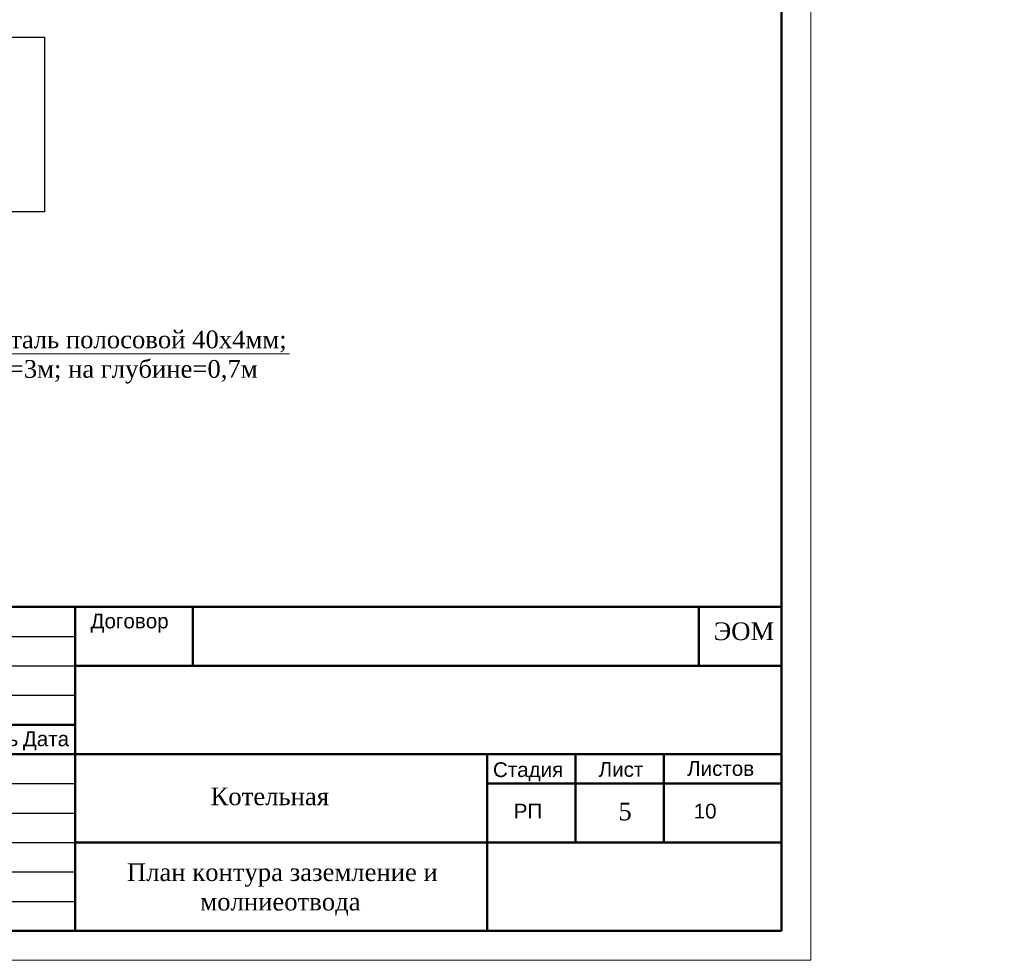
# Model space of a CAD drawing. Header units: millimetres. Extents: x 196 to 2027204, y -221452 to 153872.
# Tile 261 of 381: x 1215758 to 1232486, y -221320 to -205346. Entities that reach past the tile are written whole.
import ezdxf
from ezdxf import colors
from ezdxf.entities.mleader import LeaderData, LeaderLine
from ezdxf.math import Vec2, Vec3

# ---------------------------------------------------------------- set-up
doc = ezdxf.new("R2010")
doc.units = ezdxf.units.MM
for name, color, linetype in [('(007) Здания', 7, 'Continuous'), ('line', 7, 'Continuous'), ('Text', 7, 'Continuous'), ('гп', 7, 'Continuous')]:
    doc.layers.add(name, color=color, linetype=linetype)
for name, color, linetype, lineweight in [('text1', 7, 'Continuous', 15), ('Стена', 7, 'Continuous', 50), ('ЭЛ', 20, 'Continuous', 50), ('Эл.линия силовых сетей', 1, 'Continuous', 50), ('Электроосвещение', 1, 'Continuous', 50)]:
    doc.layers.add(name, color=color, linetype=linetype, lineweight=lineweight)
doc.styles.get("Standard").update_dxf_attribs({"font": 'arial.ttf'})
doc.styles.add('Times New Roman', font='times.ttf')

# ---------------------------------------------------------------- blocks, each defined once
blk = doc.blocks.new('*U21')
at = {"lineweight": 9}
for p, q in [((400, 292), (400, -5)), ((400, -5), (-20, -5))]:
    blk.add_line(p, q, dxfattribs=at)
at = {"lineweight": 50}
for p, q in [((395, 287), (395, 0)), ((395, 0), (0, 0))]:
    blk.add_line(p, q, dxfattribs=at)
blk = doc.blocks.new('A$C405C2AB5')
at = {"layer": 'line', "color": 7}
for p, q in [((0, 5500), (6500, 5500)), ((0, 5000), (6500, 5000)), ((0, 4500), (6500, 4500)), ((0, 3000), (6500, 3000)), ((0, 2500), (6500, 2500)), ((0, 2000), (6500, 2000)), ((0, 1500), (6500, 1500)), ((0, 1000), (6500, 1000))]:
    blk.add_line(p, q, dxfattribs=at)
at = {"layer": 'Стена'}
for p, q in [((0, 6000), (18500, 6000)), ((6500, 500), (6500, 6000)), ((8500, 5000), (8500, 6000)), ((18500, 500), (18500, 6000)), ((0, 4000), (6500, 4000)), ((0, 3500), (6500, 3500)), ((13500, 3000), (18500, 3000)), ((0, 500), (18500, 500))]:
    blk.add_line(p, q, dxfattribs=at)
for points in [[(17096, 6000), (17096, 5000)], [(6500, 5000), (18500, 5000)], [(6500, 3500), (18500, 3500)], [(13500, 500), (13500, 3500)], [(15000, 2000), (15000, 3500)], [(16500, 2000), (16500, 3500)], [(6500, 2000), (18500, 2000)]]:
    blk.add_lwpolyline(points, dxfattribs=at)
at = {"layer": 'Text', "color": 7, "lineweight": 50, "ltscale": 10, "insert": (17346, 5738), "char_height": 300, "width": 766.68, "attachment_point": 1, "style": 'Times New Roman'}
blk.add_mtext('ЭОМ', dxfattribs=at)
at = {"layer": 'Text', "color": 7, "insert": (9805, 2934), "char_height": 300, "width": 6069.06, "attachment_point": 2, "line_spacing_factor": 0.8, "style": 'Times New Roman'}
blk.add_mtext('Котельная', dxfattribs=at)
at = {"layer": 'text1'}
for s, p in [('Договор', (6760, 5637)), ('Подпись', (4143, 3636)), ('Дата', (5610, 3636)), ('Стадия', (13596, 3112)), ('Лист', (15392, 3116)), ('Листов', (16896, 3132)), ('РП', (13950, 2408)), ('10', (17007, 2408))]:
    blk.add_text(s, height=250, dxfattribs=at).set_placement(p)

msp = doc.modelspace()

# ---------------------------------------------------------------- block references
at = {"layer": 'line', "color": 177, "ltscale": 5, "true_color": 0x293189}
msp.add_blockref('A$C405C2AB5', (1210202.1, -221319.5), dxfattribs=at)

# ---------------------------------------------------------------- texts
at = {"color": 7, "ltscale": 2, "char_height": 300, "width": 7030.234, "attachment_point": 4, "style": 'Times New Roman'}
for s, insert in [('\\pi1308.48403;Схема принципиальная \\P\\pi661.98079;электрическая питающей сети \\P\\pi1971.31749;ВРУ-Котельный', (1065416.8, -220057.4)), ('\\pi1313.89139;План с сетями силовых \\P\\pi1443.45159;магистральных линии', (1115151.9, -220057.4)), ('\\pi373.76882;План с сетями электроосвещение\\P\\pi2558.55613;1-го этажа', (1163623.9, -220117.3)), ('\\pi942.73061;План контура заземление и \\P\\pi2189.88273;молниеотвода', (1216636.9, -220117.3))]:
    msp.add_mtext(s, dxfattribs=dict(at, insert=insert))
at = {"layer": 'гп', "color": 7, "lineweight": 70, "insert": (1225930, -218642.8), "char_height": 300, "width": 455.046, "attachment_point": 1, "style": 'Times New Roman'}
msp.add_mtext('5', dxfattribs=at)
at = {"layer": 'Эл.линия силовых сетей', "color": 1, "lineweight": 20, "ltscale": 200, "insert": (1151240.2, -207096.5, 0.4), "char_height": 300, "attachment_point": 1, "rotation": 359.89766, "style": 'Times New Roman', "bg_fill": 3, "box_fill_scale": 1, "bg_fill_color": 256, "bg_fill_transparency": 0}
msp.add_mtext_dynamic_manual_height_columns('\\pi250.16679;{\\L\\C0;8High-Bay 100Вт-IP54\\P\\pi2073.41842;\\l4,2}', width=4675.243, gutter_width=1250, heights=[0], dxfattribs=at)

# ---------------------------------------------------------------- next in the draw order: linework, layer by layer
at = {"color": 252, "lineweight": 30, "ltscale": 10}
msp.add_lwpolyline([(1214591.3, -205643), (1216180.3, -205643), (1216180.3, -208611.7), (1214591.3, -208611.7)], dxfattribs=at)

# ---------------------------------------------------------------- next in the draw order: block references
at = {"layer": '(007) Здания', "lineweight": 30, "ltscale": 500, "xscale": 100, "yscale": 100, "zscale": 100}
msp.add_blockref('*U21', (1189202.1, -220819.6), dxfattribs=at)

# ---------------------------------------------------------------- next in the draw order: leaders
at = {"layer": 'ЭЛ', "color": 0, "lineweight": 30}
ml = msp.add_multileader_mtext('Standard', dxfattribs=at)
ml.set_content('{\\C0;Сталь полосовой 40х4мм;\\PL=3м; на глубине=0,7м}', color=159, style='Times New Roman')
ml.set_leader_properties(lineweight=20)
ml.build(insert=Vec2(0, 0))
ml.multileader.update_dxf_attribs({"text_left_attachment_type": 6, "text_right_attachment_type": 6, "dogleg_length": 0.36, "arrow_head_size": 8})
ctx = ml.context
ctx.base_point, ctx.char_height, ctx.arrow_head_size, ctx.landing_gap_size, ctx.plane_origin = Vec3(1215291, -211021.8), 300, 8, 4, Vec3(1203358.3, -188312.8)
ctx.left_attachment, ctx.right_attachment = 6, 6
notes = []
notes.append((ctx, [(0, (1, 1, 0), (1215216.9, -211021.8), (1, 0), 74.1, [(0, [(1212337.2, -210728.5), (1212837.2, -212679)], 0, [])])]))
ctx.mtext.insert, ctx.mtext.width, ctx.mtext.flow_direction = Vec3(1215295, -210626.2), 4997.834, 5
ctx.mtext.has_bg_fill, ctx.mtext.bg_color, ctx.mtext.bg_scale_factor, ctx.mtext.bg_transparency, ctx.mtext.use_window_bg_color = 1, -1073741824, 1.2, 0, 1
at = {"layer": 'Электроосвещение', "color": 0, "lineweight": 35, "ltscale": 100}
ml = msp.add_multileader_mtext('Standard', dxfattribs=at)
ml.set_content('{\\C0;ВРУ}', color=1, style='Times New Roman')
ml.set_leader_properties(color=7, lineweight=15)
ml.build(insert=Vec2(0, 0))
ml.multileader.update_dxf_attribs({"text_left_attachment_type": 6, "text_right_attachment_type": 6, "dogleg_length": 1, "arrow_head_size": 1})
ctx = ml.context
ctx.base_point, ctx.char_height, ctx.arrow_head_size, ctx.plane_origin = Vec3(1213679.5, -207303.5), 300, 1, Vec3(1212205.4, -205624.3)
ctx.left_attachment, ctx.right_attachment = 6, 6
notes.append((ctx, [(1, (1, 1, 0), (1213678.5, -207303.5), (1, 0), 1, [(1, [(1212287.2, -208481.5)], 0, [])])]))
ctx.mtext.insert, ctx.mtext.width, ctx.mtext.defined_height, ctx.mtext.flow_direction = Vec3(1213681.5, -206943.5), 2320.188, 257.3, 5
ctx.mtext.has_bg_fill, ctx.mtext.bg_color, ctx.mtext.bg_scale_factor, ctx.mtext.bg_transparency, ctx.mtext.use_window_bg_color = 1, -1073741824, 1, 0, 1
for ctx, leaders in notes:
    for number, flags, end, landing, length, lines in leaders:
        leader = LeaderData()
        leader.index, (leader.has_last_leader_line, leader.has_dogleg_vector, leader.attachment_direction) = number, flags
        leader.last_leader_point, leader.dogleg_vector, leader.dogleg_length = Vec3(end), Vec3(landing), length
        for number, points, colour, breaks in lines:
            line = LeaderLine()
            line.index, line.vertices, line.color, line.breaks = number, Vec3.list(points), colors.encode_raw_color(colour), breaks
            leader.lines.append(line)
        ctx.leaders.append(leader)

doc.saveas('drawing.dxf')
